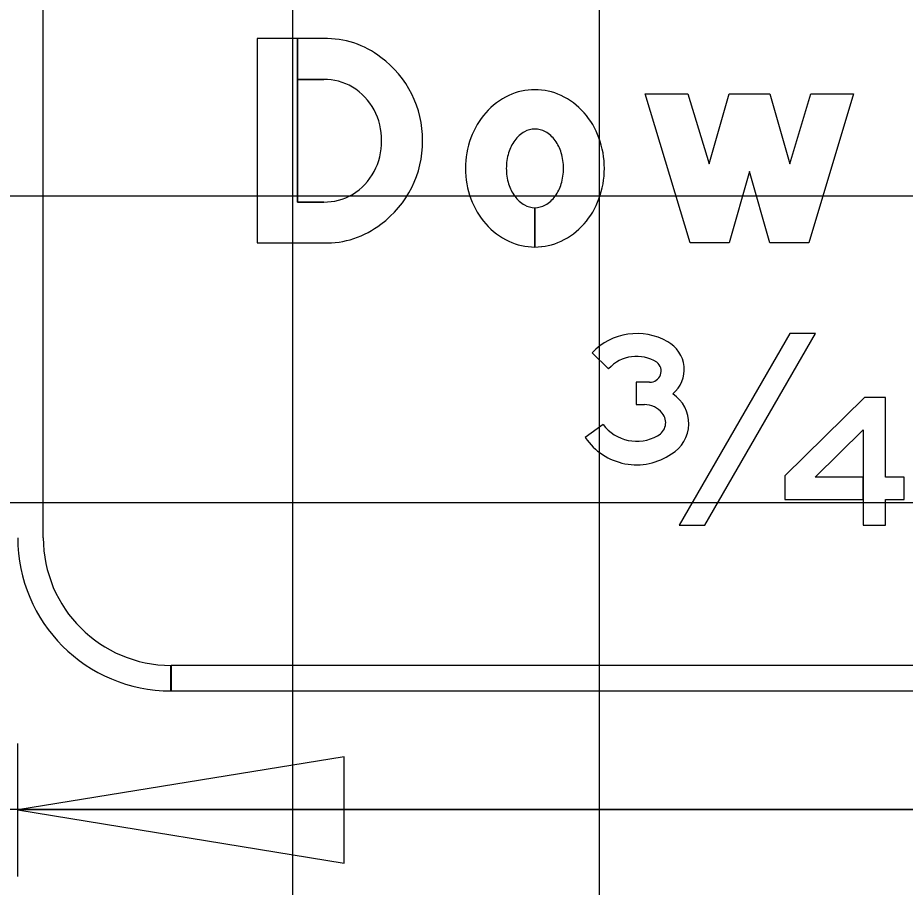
# Model space of a CAD drawing. Extents: x 1797809 to 2198143, y 249608 to 1237864.
# Drawn here: x 2194743.9 to 2194749.68, y 1237299.6 to 1237305.27 of the extents above; entities that cross this region are included whole.
import ezdxf

# ---------------------------------------------------------------- set-up
doc = ezdxf.new("R2010")
doc.units = 0
for name, color, linetype in [('GSBWFILL', 7, 'Continuous'), ('GSCOLORFILL', 7, 'Continuous'), ('GSDIMS', 7, 'Continuous'), ('GSOUTLINE', 7, 'Continuous'), ('GSSHT', 7, 'Continuous')]:
    doc.layers.add(name, color=color, linetype=linetype)

msp = doc.modelspace()

# ---------------------------------------------------------------- linework, layer by layer
at = {"layer": 'GSBWFILL'}
for p, q in [((2194745.8903, 1237304.065), (2194745.7198, 1237304.065)), ((2194747.2671, 1237303.7719), (2194747.2671, 1237304.0283)), ((2194747.2671, 1237304.0283), (2194747.2671, 1237303.7719)), ((2194747.6394, 1237303.0816), (2194747.7478, 1237302.9783)), ((2194747.9269, 1237302.7448), (2194747.9808, 1237302.7448)), ((2194747.711, 1237302.6156), (2194747.5957, 1237302.5294))]:
    msp.add_line(p, q, dxfattribs=at)
for points in [[(2194745.7198, 1237304.065), (2194745.7198, 1237305.1306), (2194745.4555, 1237305.1306), (2194745.4555, 1237303.7986), (2194745.8903, 1237303.7986)], [(2194745.8903, 1237305.1306), (2194745.7199, 1237305.1306), (2194745.7199, 1237304.8642), (2194745.8903, 1237304.8642)], [(2194748.015, 1237302.8905), (2194747.9269, 1237302.8905), (2194747.9269, 1237302.7448)]]:
    msp.add_lwpolyline(points, dxfattribs=at)
for points in [[(2194749.345, 1237304.7709), (2194749.0519, 1237303.7986), (2194748.7989, 1237303.7986), (2194748.6657, 1237304.2648), (2194748.5325, 1237303.7986), (2194748.2794, 1237303.7986), (2194747.9863, 1237304.7709), (2194748.2646, 1237304.7709), (2194748.4025, 1237304.3133), (2194748.5332, 1237304.7709), (2194748.7981, 1237304.7709), (2194748.9288, 1237304.3133), (2194749.0667, 1237304.7709)], [(2194748.2071, 1237301.9587), (2194748.3753, 1237301.9587), (2194749.0963, 1237303.2075), (2194748.928, 1237303.2075)], [(2194749.5534, 1237302.125), (2194749.6748, 1237302.125), (2194749.6748, 1237302.2707), (2194749.5534, 1237302.2707), (2194749.5534, 1237302.7912), (2194749.4149, 1237302.7912), (2194748.8964, 1237302.2791), (2194748.8964, 1237302.125), (2194749.4077, 1237302.125), (2194749.4077, 1237302.2707), (2194749.0952, 1237302.2707), (2194749.4077, 1237302.5794), (2194749.4077, 1237301.9587), (2194749.5534, 1237301.9587)]]:
    msp.add_lwpolyline(points, close=True, dxfattribs=at)
for centre, radius, start, end in [((2194747.9329, 1237302.8026), 0.4049, 60.43321, 136.44489), ((2194748.0328, 1237302.973), 0.2074, 309.90403, 61.19631), ((2194747.9309, 1237302.8104), 0.2484, 57.94184, 137.49601), ((2194748.0162, 1237302.964), 0.0736, 269.09971, 50.69374), ((2194748.0392, 1237302.6209), 0.2308, 300.82871, 56.73372), ((2194747.9811, 1237302.5968), 0.148, 38.11997, 90.11791), ((2194748.0239, 1237302.6269), 0.0958, 296.54911, 39.75796), ((2194747.9313, 1237302.781), 0.2754, 216.90419, 299.45634), ((2194747.9296, 1237302.7554), 0.4033, 214.09494, 304.40506)]:
    msp.add_arc(centre, radius, start, end, dxfattribs=at)
for centre, major_axis, ratio, start_param, end_param in [((2194745.9078, 1237304.5478), (0, 0.583), 0.992009, 5.621793, 6.313477), ((2194745.8766, 1237304.4712), (0, 0.6632), 0.992009, 4.702399, 5.655315), ((2194745.8967, 1237304.5038), (0, 0.3604), 0.992009, 5.75224, 6.301036), ((2194745.8721, 1237304.475), (0, 0.3979), 0.992009, 4.686283, 5.735161), ((2194747.2671, 1237304.3962), (0, 0.4014), 0.999994, 0, 0.438571), ((2194747.2671, 1237304.3962), (0, 0.4014), 0.999994, 5.844614, 6.283185), ((2194747.2924, 1237304.3422), (0, 0.461), 0.999994, 0.438571, 0.847388), ((2194747.2418, 1237304.3422), (0, 0.461), 0.999994, 5.435798, 5.844614), ((2194747.3318, 1237304.3074), (0, 0.5136), 0.999994, 0.847388, 1.220117), ((2194747.2023, 1237304.3074), (0, 0.5136), 0.999994, 5.063069, 5.435798), ((2194747.2671, 1237304.4036), (0, 0.1375), 0.999994, 0, 0.517724), ((2194747.2671, 1237304.4036), (0, 0.1375), 0.999994, 5.765461, 6.283185), ((2194747.3937, 1237304.2847), (0, 0.5795), 0.999994, 1.220117, 1.570796), ((2194747.2996, 1237304.3465), (0, 0.2033), 0.999994, 0.517724, 0.942), ((2194747.2345, 1237304.3465), (0, 0.2033), 0.999994, 5.341185, 5.765461), ((2194747.1405, 1237304.2847), (0, 0.5795), 0.999994, 4.712389, 5.063069), ((2194745.8721, 1237304.4542), (0, 0.3979), 0.992009, 3.689617, 4.738495), ((2194745.8766, 1237304.4579), (0, 0.6632), 0.992009, 3.769463, 4.722379), ((2194747.3509, 1237304.3092), (0, 0.2668), 0.999994, 0.942, 1.278197), ((2194747.1832, 1237304.3092), (0, 0.2668), 0.999994, 5.004989, 5.341185), ((2194747.432, 1237304.2847), (0, 0.3514), 0.999994, 1.278197, 1.570796), ((2194747.1022, 1237304.2847), (0, 0.3514), 0.999994, 4.712389, 5.004989), ((2194747.3937, 1237304.2847), (0, 0.5795), 0.999994, 1.570796, 1.921476), ((2194747.432, 1237304.2847), (0, 0.3514), 0.999994, 1.570796, 1.863396), ((2194747.1022, 1237304.2847), (0, 0.3514), 0.999994, 4.419789, 4.712389), ((2194747.1405, 1237304.2847), (0, 0.5795), 0.999994, 4.361709, 4.712389), ((2194747.3509, 1237304.2603), (0, 0.2668), 0.999994, 1.863396, 2.199593), ((2194747.1832, 1237304.2603), (0, 0.2668), 0.999994, 4.083593, 4.419789), ((2194745.8967, 1237304.4254), (0, 0.3604), 0.992009, 3.123742, 3.672538), ((2194747.3318, 1237304.2621), (0, 0.5136), 0.999994, 1.921476, 2.294205), ((2194747.2996, 1237304.223), (0, 0.2033), 0.999994, 2.199593, 2.623869), ((2194747.2345, 1237304.223), (0, 0.2033), 0.999994, 3.659317, 4.083593), ((2194747.2023, 1237304.2621), (0, 0.5136), 0.999994, 3.98898, 4.361709), ((2194747.2671, 1237304.1659), (0, 0.1375), 0.999994, 2.623869, 3.141593), ((2194747.2671, 1237304.1659), (0, 0.1375), 0.999994, 3.142077, 3.659317), ((2194745.9078, 1237304.3813), (0, 0.583), 0.992009, 3.111301, 3.802985), ((2194747.2924, 1237304.2273), (0, 0.461), 0.999994, 2.294205, 2.703022), ((2194747.2418, 1237304.2273), (0, 0.461), 0.999994, 3.580164, 3.98898), ((2194747.2671, 1237304.1733), (0, 0.4014), 0.999994, 2.703022, 3.141593), ((2194747.2671, 1237304.1733), (0, 0.4014), 0.999994, 3.141759, 3.580164)]:
    msp.add_ellipse(centre, major_axis=major_axis, ratio=ratio, start_param=start_param, end_param=end_param, dxfattribs=at)
at = {"layer": 'GSCOLORFILL'}
for p, q in [((2194744.0619, 1237301.877), (2194744.0619, 1237309.869)), ((2194745.8903, 1237304.065), (2194745.7198, 1237304.065)), ((2194747.2671, 1237303.7719), (2194747.2671, 1237304.0283)), ((2194747.2671, 1237304.0283), (2194747.2671, 1237303.7719)), ((2194747.6394, 1237303.0816), (2194747.7478, 1237302.9783)), ((2194747.9269, 1237302.7448), (2194747.9808, 1237302.7448)), ((2194747.711, 1237302.6156), (2194747.5957, 1237302.5294)), ((2194744.8944, 1237300.878), (2194744.8944, 1237301.0445)), ((2194756.3829, 1237301.0445), (2194744.8961, 1237301.0445)), ((2194744.8961, 1237301.0445), (2194744.8961, 1237300.878)), ((2194744.8961, 1237300.878), (2194756.3829, 1237300.878))]:
    msp.add_line(p, q, dxfattribs=at)
for points in [[(2194745.7198, 1237304.065), (2194745.7198, 1237305.1306), (2194745.4555, 1237305.1306), (2194745.4555, 1237303.7986), (2194745.8903, 1237303.7986)], [(2194745.8903, 1237305.1306), (2194745.7199, 1237305.1306), (2194745.7199, 1237304.8642), (2194745.8903, 1237304.8642)], [(2194748.015, 1237302.8905), (2194747.9269, 1237302.8905), (2194747.9269, 1237302.7448)]]:
    msp.add_lwpolyline(points, dxfattribs=at)
for points in [[(2194749.345, 1237304.7709), (2194749.0519, 1237303.7986), (2194748.7989, 1237303.7986), (2194748.6657, 1237304.2648), (2194748.5325, 1237303.7986), (2194748.2794, 1237303.7986), (2194747.9863, 1237304.7709), (2194748.2646, 1237304.7709), (2194748.4025, 1237304.3133), (2194748.5332, 1237304.7709), (2194748.7981, 1237304.7709), (2194748.9288, 1237304.3133), (2194749.0667, 1237304.7709)], [(2194748.2071, 1237301.9587), (2194748.3753, 1237301.9587), (2194749.0963, 1237303.2075), (2194748.928, 1237303.2075)], [(2194749.5534, 1237302.125), (2194749.6748, 1237302.125), (2194749.6748, 1237302.2707), (2194749.5534, 1237302.2707), (2194749.5534, 1237302.7912), (2194749.4149, 1237302.7912), (2194748.8964, 1237302.2791), (2194748.8964, 1237302.125), (2194749.4077, 1237302.125), (2194749.4077, 1237302.2707), (2194749.0952, 1237302.2707), (2194749.4077, 1237302.5794), (2194749.4077, 1237301.9587), (2194749.5534, 1237301.9587)]]:
    msp.add_lwpolyline(points, close=True, dxfattribs=at)
for centre, radius, start, end in [((2194747.9329, 1237302.8026), 0.4049, 60.43321, 136.44489), ((2194748.0328, 1237302.973), 0.2074, 309.90403, 61.19631), ((2194747.9309, 1237302.8104), 0.2484, 57.94184, 137.49601), ((2194748.0162, 1237302.964), 0.0736, 269.09971, 50.69374), ((2194748.0392, 1237302.6209), 0.2308, 300.82871, 56.73372), ((2194747.9811, 1237302.5968), 0.148, 38.11997, 90.11791), ((2194748.0239, 1237302.6269), 0.0958, 296.54911, 39.75796), ((2194747.9313, 1237302.781), 0.2754, 216.90419, 299.45634), ((2194747.9296, 1237302.7554), 0.4033, 214.09494, 304.40506), ((2194744.8944, 1237301.877), 0.999, 180, 270), ((2194744.8944, 1237301.877), 0.8325, 180, 270)]:
    msp.add_arc(centre, radius, start, end, dxfattribs=at)
for centre, major_axis, ratio, start_param, end_param in [((2194745.9078, 1237304.5478), (0, 0.583), 0.992009, 5.621793, 6.313477), ((2194745.8766, 1237304.4712), (0, 0.6632), 0.992009, 4.702399, 5.655315), ((2194745.8967, 1237304.5038), (0, 0.3604), 0.992009, 5.75224, 6.301036), ((2194745.8721, 1237304.475), (0, 0.3979), 0.992009, 4.686283, 5.735161), ((2194747.2671, 1237304.3962), (0, 0.4014), 0.999994, 0, 0.438571), ((2194747.2671, 1237304.3962), (0, 0.4014), 0.999994, 5.844614, 6.283185), ((2194747.2924, 1237304.3422), (0, 0.461), 0.999994, 0.438571, 0.847388), ((2194747.2418, 1237304.3422), (0, 0.461), 0.999994, 5.435798, 5.844614), ((2194747.3318, 1237304.3074), (0, 0.5136), 0.999994, 0.847388, 1.220117), ((2194747.2023, 1237304.3074), (0, 0.5136), 0.999994, 5.063069, 5.435798), ((2194747.2671, 1237304.4036), (0, 0.1375), 0.999994, 0, 0.517724), ((2194747.2671, 1237304.4036), (0, 0.1375), 0.999994, 5.765461, 6.283185), ((2194747.3937, 1237304.2847), (0, 0.5795), 0.999994, 1.220117, 1.570796), ((2194747.2996, 1237304.3465), (0, 0.2033), 0.999994, 0.517724, 0.942), ((2194747.2345, 1237304.3465), (0, 0.2033), 0.999994, 5.341185, 5.765461), ((2194747.1405, 1237304.2847), (0, 0.5795), 0.999994, 4.712389, 5.063069), ((2194745.8721, 1237304.4542), (0, 0.3979), 0.992009, 3.689617, 4.738495), ((2194745.8766, 1237304.4579), (0, 0.6632), 0.992009, 3.769463, 4.722379), ((2194747.3509, 1237304.3092), (0, 0.2668), 0.999994, 0.942, 1.278197), ((2194747.1832, 1237304.3092), (0, 0.2668), 0.999994, 5.004989, 5.341185), ((2194747.432, 1237304.2847), (0, 0.3514), 0.999994, 1.278197, 1.570796), ((2194747.1022, 1237304.2847), (0, 0.3514), 0.999994, 4.712389, 5.004989), ((2194747.3937, 1237304.2847), (0, 0.5795), 0.999994, 1.570796, 1.921476), ((2194747.432, 1237304.2847), (0, 0.3514), 0.999994, 1.570796, 1.863396), ((2194747.1022, 1237304.2847), (0, 0.3514), 0.999994, 4.419789, 4.712389), ((2194747.1405, 1237304.2847), (0, 0.5795), 0.999994, 4.361709, 4.712389), ((2194747.3509, 1237304.2603), (0, 0.2668), 0.999994, 1.863396, 2.199593), ((2194747.1832, 1237304.2603), (0, 0.2668), 0.999994, 4.083593, 4.419789), ((2194745.8967, 1237304.4254), (0, 0.3604), 0.992009, 3.123742, 3.672538), ((2194747.3318, 1237304.2621), (0, 0.5136), 0.999994, 1.921476, 2.294205), ((2194747.2996, 1237304.223), (0, 0.2033), 0.999994, 2.199593, 2.623869), ((2194747.2345, 1237304.223), (0, 0.2033), 0.999994, 3.659317, 4.083593), ((2194747.2023, 1237304.2621), (0, 0.5136), 0.999994, 3.98898, 4.361709), ((2194747.2671, 1237304.1659), (0, 0.1375), 0.999994, 2.623869, 3.141593), ((2194747.2671, 1237304.1659), (0, 0.1375), 0.999994, 3.142077, 3.659317), ((2194745.9078, 1237304.3813), (0, 0.583), 0.992009, 3.111301, 3.802985), ((2194747.2924, 1237304.2273), (0, 0.461), 0.999994, 2.294205, 2.703022), ((2194747.2418, 1237304.2273), (0, 0.461), 0.999994, 3.580164, 3.98898), ((2194747.2671, 1237304.1733), (0, 0.4014), 0.999994, 2.703022, 3.141593), ((2194747.2671, 1237304.1733), (0, 0.4014), 0.999994, 3.141759, 3.580164)]:
    msp.add_ellipse(centre, major_axis=major_axis, ratio=ratio, start_param=start_param, end_param=end_param, dxfattribs=at)
at = {"layer": 'GSDIMS'}
for p, q in [((2194743.8961, 1237299.668), (2194743.8961, 1237300.5359)), ((2194757.3819, 1237300.102), (2194743.8961, 1237300.102))]:
    msp.add_line(p, q, dxfattribs=at)
msp.add_lwpolyline([(2194743.8961, 1237300.102), (2194746.0245, 1237299.7548), (2194746.0245, 1237300.4492)], close=True, dxfattribs=at)
at = {"layer": 'GSOUTLINE'}
for p, q in [((2194745.8903, 1237304.065), (2194745.8903, 1237304.065)), ((2194745.8903, 1237303.7986), (2194745.8903, 1237303.7986)), ((2194747.6394, 1237303.0816), (2194747.7478, 1237302.9783)), ((2194747.9269, 1237302.7448), (2194747.9808, 1237302.7448)), ((2194747.711, 1237302.6156), (2194747.5957, 1237302.5294))]:
    msp.add_line(p, q, dxfattribs=at)
for points in [[(2194745.8903, 1237305.1306), (2194745.4555, 1237305.1306), (2194745.4555, 1237303.7986), (2194745.8903, 1237303.7986)], [(2194745.8903, 1237304.8642), (2194745.7198, 1237304.8642), (2194745.7198, 1237304.065), (2194745.8903, 1237304.065)], [(2194748.015, 1237302.8905), (2194747.9269, 1237302.8905), (2194747.9269, 1237302.7448)]]:
    msp.add_lwpolyline(points, dxfattribs=at)
for points in [[(2194749.345, 1237304.7709), (2194749.0519, 1237303.7986), (2194748.7989, 1237303.7986), (2194748.6657, 1237304.2648), (2194748.5325, 1237303.7986), (2194748.2794, 1237303.7986), (2194747.9863, 1237304.7709), (2194748.2646, 1237304.7709), (2194748.4025, 1237304.3133), (2194748.5332, 1237304.7709), (2194748.7981, 1237304.7709), (2194748.9288, 1237304.3133), (2194749.0667, 1237304.7709)], [(2194748.2071, 1237301.9587), (2194748.3753, 1237301.9587), (2194749.0963, 1237303.2075), (2194748.928, 1237303.2075)], [(2194749.5534, 1237301.9587), (2194749.5534, 1237302.125), (2194749.6748, 1237302.125), (2194749.6748, 1237302.2707), (2194749.5534, 1237302.2707), (2194749.5534, 1237302.7912), (2194749.4149, 1237302.7912), (2194748.8964, 1237302.2791), (2194748.8964, 1237302.125), (2194749.4077, 1237302.125), (2194749.4077, 1237301.9587)], [(2194749.4077, 1237302.2707), (2194749.0952, 1237302.2707), (2194749.4077, 1237302.5794)]]:
    msp.add_lwpolyline(points, close=True, dxfattribs=at)
for centre, radius, start, end in [((2194747.9329, 1237302.8026), 0.4049, 60.43321, 136.44489), ((2194748.0328, 1237302.973), 0.2074, 309.90403, 61.19631), ((2194747.9309, 1237302.8104), 0.2484, 57.94184, 137.49601), ((2194748.0162, 1237302.964), 0.0736, 269.09971, 50.69374), ((2194748.0392, 1237302.6209), 0.2308, 300.82871, 56.73372), ((2194747.9811, 1237302.5968), 0.148, 38.11997, 90.11791), ((2194748.0239, 1237302.6269), 0.0958, 296.54911, 39.75796), ((2194747.9313, 1237302.781), 0.2754, 216.90419, 299.45634), ((2194747.9296, 1237302.7554), 0.4033, 214.09494, 304.40506)]:
    msp.add_arc(centre, radius, start, end, dxfattribs=at)
for centre, major_axis, ratio, start_param, end_param in [((2194745.9078, 1237304.5478), (0, 0.583), 0.992009, 5.621793, 6.313477), ((2194745.8766, 1237304.4712), (0, 0.6632), 0.992009, 4.702399, 5.655315), ((2194745.8967, 1237304.5038), (0, 0.3604), 0.992009, 5.75224, 6.301036), ((2194745.8721, 1237304.475), (0, 0.3979), 0.992009, 4.686283, 5.735161), ((2194747.2671, 1237304.3962), (0, 0.4014), 0.999994, 0, 0.438571), ((2194747.2671, 1237304.3962), (0, 0.4014), 0.999994, 5.844614, 6.283185), ((2194747.2924, 1237304.3422), (0, 0.461), 0.999994, 0.438571, 0.847388), ((2194747.2418, 1237304.3422), (0, 0.461), 0.999994, 5.435798, 5.844614), ((2194747.3318, 1237304.3074), (0, 0.5136), 0.999994, 0.847388, 1.220117), ((2194747.2023, 1237304.3074), (0, 0.5136), 0.999994, 5.063069, 5.435798), ((2194747.2671, 1237304.4036), (0, 0.1375), 0.999994, 0, 0.517724), ((2194747.2671, 1237304.4036), (0, 0.1375), 0.999994, 5.765461, 6.283185), ((2194747.3937, 1237304.2847), (0, 0.5795), 0.999994, 1.220117, 1.570796), ((2194747.2996, 1237304.3465), (0, 0.2033), 0.999994, 0.517724, 0.942), ((2194747.2345, 1237304.3465), (0, 0.2033), 0.999994, 5.341185, 5.765461), ((2194747.1405, 1237304.2847), (0, 0.5795), 0.999994, 4.712389, 5.063069), ((2194745.8721, 1237304.4542), (0, 0.3979), 0.992009, 3.689617, 4.738495), ((2194745.8766, 1237304.4579), (0, 0.6632), 0.992009, 3.769463, 4.722379), ((2194747.3509, 1237304.3092), (0, 0.2668), 0.999994, 0.942, 1.278197), ((2194747.1832, 1237304.3092), (0, 0.2668), 0.999994, 5.004989, 5.341185), ((2194747.432, 1237304.2847), (0, 0.3514), 0.999994, 1.278197, 1.570796), ((2194747.1022, 1237304.2847), (0, 0.3514), 0.999994, 4.712389, 5.004989), ((2194747.3937, 1237304.2847), (0, 0.5795), 0.999994, 1.570796, 1.921476), ((2194747.432, 1237304.2847), (0, 0.3514), 0.999994, 1.570796, 1.863396), ((2194747.1022, 1237304.2847), (0, 0.3514), 0.999994, 4.419789, 4.712389), ((2194747.1405, 1237304.2847), (0, 0.5795), 0.999994, 4.361709, 4.712389), ((2194747.3509, 1237304.2603), (0, 0.2668), 0.999994, 1.863396, 2.199593), ((2194747.1832, 1237304.2603), (0, 0.2668), 0.999994, 4.083593, 4.419789), ((2194745.8967, 1237304.4254), (0, 0.3604), 0.992009, 3.123742, 3.672538), ((2194747.3318, 1237304.2621), (0, 0.5136), 0.999994, 1.921476, 2.294205), ((2194747.2996, 1237304.223), (0, 0.2033), 0.999994, 2.199593, 2.623869), ((2194747.2345, 1237304.223), (0, 0.2033), 0.999994, 3.659317, 4.083593), ((2194747.2023, 1237304.2621), (0, 0.5136), 0.999994, 3.98898, 4.361709), ((2194747.2671, 1237304.1659), (0, 0.1375), 0.999994, 2.623869, 3.141593), ((2194747.2671, 1237304.1659), (0, 0.1375), 0.999994, 3.141593, 3.659317), ((2194745.9078, 1237304.3813), (0, 0.583), 0.992009, 3.111301, 3.802985), ((2194747.2924, 1237304.2273), (0, 0.461), 0.999994, 2.294205, 2.703022), ((2194747.2418, 1237304.2273), (0, 0.461), 0.999994, 3.580164, 3.98898), ((2194747.2671, 1237304.1733), (0, 0.4014), 0.999994, 2.703022, 3.141593), ((2194747.2671, 1237304.1733), (0, 0.4014), 0.999994, 3.141593, 3.580164)]:
    msp.add_ellipse(centre, major_axis=major_axis, ratio=ratio, start_param=start_param, end_param=end_param, dxfattribs=at)
at = {"layer": 'GSSHT'}
for p, q in [((2194745.6881, 1237258.1062), (2194745.6881, 1237318.1062)), ((2194747.6881, 1237258.1062), (2194747.6881, 1237318.1062)), ((2194697.6881, 1237304.1062), (2194827.6881, 1237304.1062)), ((2194697.6881, 1237302.1062), (2194827.6881, 1237302.1062)), ((2194697.6881, 1237300.1062), (2194827.6881, 1237300.1062))]:
    msp.add_line(p, q, dxfattribs=at)

doc.saveas('drawing.dxf')
